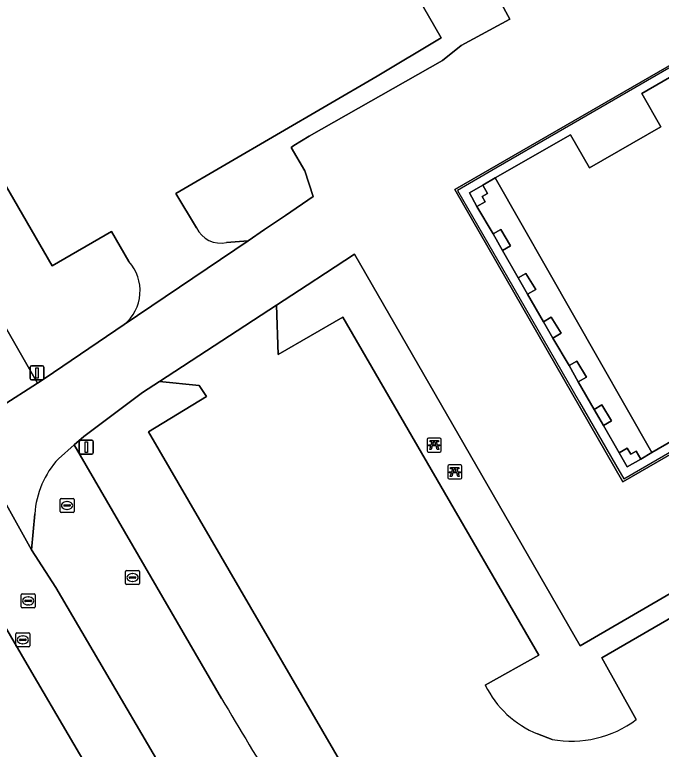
# Model space of a CAD drawing. Extents: x 155018 to 156648, y 383979 to 385733.
# Drawn here: x 155962.6 to 156008.6, y 384843.6 to 384895.9 of the extents above; entities that cross this region are included whole.
import ezdxf

# ---------------------------------------------------------------- set-up
doc = ezdxf.new("R2010")
doc.units = 0
for name, color, linetype in [('IMGEO_Berm_groen', 7, 'Continuous'), ('IMGEO_Brandkraan', 7, 'Continuous'), ('IMGEO_Lijnafwatering', 7, 'Continuous'), ('IMGEO_Pand', 7, 'Continuous'), ('IMGEO_Pand_overbouw', 7, 'Continuous'), ('IMGEO_Parkeervlak_gesloten', 7, 'Continuous'), ('IMGEO_Parkeervlak_open', 7, 'Continuous'), ('IMGEO_Picknicktafel', 7, 'Continuous'), ('IMGEO_Rijbaan_lokaal_gesloten', 7, 'Continuous'), ('IMGEO_Rioolput', 7, 'Continuous'), ('IMGEO_Verkeersbordpaal', 7, 'Continuous'), ('IMGEO_Voetpad_open', 7, 'Continuous')]:
    doc.layers.add(name, color=color, linetype=linetype)

msp = doc.modelspace()

# ---------------------------------------------------------------- linework, layer by layer
at = {"layer": 'IMGEO_Berm_groen'}
for points in [[(155986.287, 384914.351), (155980.921, 384915.2), (155992.967, 384894.263), (155988.415, 384891.527), (155974.085, 384883.194), (155975.569, 384880.749)], [(155977.707, 384879.694), (155979.235, 384879.828), (155980.413, 384880.626), (155981.889, 384881.625), (155983.874, 384882.97), (155983.278, 384884.804), (155982.301, 384886.448), (155982.48, 384886.602), (155983.572, 384887.264), (155993.069, 384892.655), (155994.407, 384893.715), (155997.854, 384895.599), (155997.133, 384896.963), (155996.735, 384896.732), (155996.334, 384897.354), (155995.013, 384896.531), (155995.27, 384898.709), (155986.287, 384914.351)], [(155970.759, 384878.339), (155969.52, 384880.471), (155965.298, 384878.033), (155951.454, 384901.936), (155956.211, 384904.782), (155955.257, 384906.561), (155953.497, 384906.937), (155948.14, 384903.802), (155947.503, 384901.164), (155947.122, 384899.613), (155964.252, 384869.701), (155964.8, 384870.05), (155970.427, 384873.861)], [(155986.801, 384878.863), (155984.755, 384877.527), (155983.444, 384876.672), (155981.258, 384875.245), (155981.382, 384871.74), (155985.983, 384874.395), (155999.929, 384850.343), (155996.117, 384848.198)], [(156006.863, 384845.765), (156004.408, 384850.149), (156023.937, 384861.456), (156023.556, 384862.127), (156022.945, 384861.792), (156022.792, 384861.709), (156022.422, 384862.367), (156002.868, 384850.994), (155986.801, 384878.863)], [(155972.149, 384866.236), (155976.27, 384868.741), (155975.747, 384869.518), (155972.926, 384869.806), (155971.723, 384869.021), (155967.543, 384865.9), (155966.849, 384865.293), (155977.341, 384847.263)], [(155988.811, 384829.4), (155990.533, 384827.145), (155997.001, 384833.299), (155995.302, 384836.121), (155991.052, 384833.741), (155972.149, 384866.236)], [(155999.84, 384844.736), (156000.87, 384844.344)]]:
    msp.add_lwpolyline(points, dxfattribs=at)
for centre, radius, start, end in [((155977.295, 384881.553), 1.904, 204.9776, 282.4942), ((155968.412, 384876.262), 3.134, 310.0045, 41.5152), ((156002.552, 384851.385), 7.181, 206.3495, 247.8113), ((156250.407, 385008.319), 317.023, 210.53237, 213.30751), ((156002.256, 384851.846), 7.629, 259.5298, 307.1483)]:
    msp.add_arc(centre, radius, start, end, dxfattribs=at)
at = {"layer": 'IMGEO_Brandkraan'}
for p, q in [((155965.851, 384860.562), (155965.851, 384861.414)), ((155965.926, 384861.488), (155966.778, 384861.488)), ((155966.852, 384861.414), (155966.852, 384860.562)), ((155966.11, 384860.982), (155966.11, 384860.994)), ((155966.548, 384860.945), (155966.15, 384860.945)), ((155966.153, 384861.031), (155966.551, 384861.031)), ((155966.339, 384861.268), (155966.364, 384861.268)), ((155966.594, 384860.994), (155966.594, 384860.982)), ((155966.778, 384860.488), (155965.926, 384860.488)), ((155966.362, 384860.708), (155966.337, 384860.708))]:
    msp.add_line(p, q, dxfattribs=at)
for points in [[(155965.851, 384860.562), (155965.851, 384861.414)], [(155965.926, 384861.488), (155966.778, 384861.488)], [(155966.852, 384861.414), (155966.852, 384860.562)], [(155966.778, 384860.488), (155965.926, 384860.488)]]:
    msp.add_lwpolyline(points, dxfattribs=at)
for centre, radius, start, end in [((155965.928, 384861.412), 0.0765, 91.552, 178.448), ((155965.928, 384861.412), 0.0765, 91.552, 178.448), ((155966.776, 384861.412), 0.0765, 1.552, 88.448), ((155966.776, 384861.412), 0.0765, 1.552, 88.448), ((155966.15, 384860.991), 0.0403, 85.8775, 175.7526), ((155966.147, 384860.981), 0.0366, 178.938, 274.7102), ((155966.551, 384860.988), 0.043, 264.8664, 352.4533), ((155966.555, 384860.993), 0.0386, 1.7309, 96.639), ((155965.928, 384860.564), 0.0765, 181.552, 268.448), ((155965.928, 384860.564), 0.0765, 181.552, 268.448), ((155966.776, 384860.564), 0.0765, 271.552, 358.448), ((155966.776, 384860.564), 0.0765, 271.552, 358.448)]:
    msp.add_arc(centre, radius, start, end, dxfattribs=at)
for centre, major_axis, ratio, start_param, end_param in [((155966.338, 384860.988), (-0.387, 0.002), 0.722429, 4.712389, 7.853982), ((155966.363, 384860.988), (-0.39, 0.002), 0.717154, 1.570796, 4.712389)]:
    msp.add_ellipse(centre, major_axis=major_axis, ratio=ratio, start_param=start_param, end_param=end_param, dxfattribs=at)
at = {"layer": 'IMGEO_Lijnafwatering'}
for points in [[(156014.633, 384895.249), (156001.302, 384887.546), (155996.858, 384884.979)], [(155996.858, 384884.979), (155994.143, 384883.41), (155997.704, 384877.234), (156002.831, 384868.341)], [(156002.831, 384868.341), (156005.394, 384863.895), (156005.98, 384862.879), (156018.282, 384870.019)]]:
    msp.add_lwpolyline(points, dxfattribs=at)
at = {"layer": 'IMGEO_Pand'}
msp.add_lwpolyline([(156041.409, 384910.017), (156019.378, 384897.297), (156015.467, 384895.04), (156007.252, 384890.298), (156008.617, 384887.934), (156003.544, 384885.006), (156002.181, 384887.356), (155996.821, 384884.308), (156007.97, 384864.757), (156047.271, 384887.448)], dxfattribs=at)
for points in [[(155995.526, 384882.268), (155996.113, 384882.59), (155995.897, 384882.983), (155996.266, 384883.194), (155995.933, 384883.776), (155994.994, 384883.238)], [(155997.332, 384879.138), (155997.916, 384879.467), (155997.225, 384880.627), (155996.671, 384880.311)], [(155998.469, 384877.181), (155999.13, 384876.019), (155999.713, 384876.351), (155999, 384877.491)], [(156000.272, 384874.056), (156000.931, 384872.9), (156001.51, 384873.238), (156000.812, 384874.38)], [(156002.079, 384870.939), (156002.728, 384869.785), (156003.312, 384870.114), (156002.625, 384871.262)], [(156003.858, 384867.828), (156004.528, 384866.668), (156005.092, 384866.999), (156004.415, 384868.155)], [(156007.194, 384864.288), (156006.852, 384864.854), (156006.482, 384864.63), (156006.225, 384865.068), (156005.647, 384864.729), (156006.217, 384863.743)]]:
    msp.add_lwpolyline(points, close=True, dxfattribs=at)
at = {"layer": 'IMGEO_Pand_overbouw'}
msp.add_lwpolyline([(156007.97, 384864.757), (155996.821, 384884.308), (155995.933, 384883.776), (155996.266, 384883.194), (155995.897, 384882.983), (155996.113, 384882.59), (155995.526, 384882.268), (155996.671, 384880.311), (155997.225, 384880.627), (155997.916, 384879.467), (155997.332, 384879.138), (155998.469, 384877.181), (155999, 384877.491), (155999.713, 384876.351), (155999.13, 384876.019), (156000.272, 384874.056), (156000.812, 384874.38), (156001.51, 384873.238), (156000.931, 384872.9), (156002.079, 384870.939), (156002.625, 384871.262), (156003.312, 384870.114), (156002.728, 384869.785), (156003.858, 384867.828), (156004.415, 384868.155), (156005.092, 384866.999), (156004.528, 384866.668), (156005.647, 384864.729), (156006.225, 384865.068), (156006.482, 384864.63), (156006.852, 384864.854), (156007.194, 384864.288)], close=True, dxfattribs=at)
at = {"layer": 'IMGEO_Parkeervlak_gesloten'}
for points in [[(155981.253, 384820.042), (155973.203, 384833.364), (155971.597, 384835.865), (155963.834, 384849.111), (155956.062, 384862.435), (155948.253, 384875.822), (155940.718, 384888.798), (155938.292, 384893.055), (155935.89, 384897.326), (155933.51, 384901.609), (155931.147, 384906.043), (155928.826, 384910.5), (155926.547, 384914.979), (155926.098, 384915.88), (155925.651, 384916.782), (155925.205, 384917.685), (155918.109, 384932.502), (155912.529, 384944.815)], [(155980.921, 384915.2), (155979.219, 384918.159), (155974.453, 384915.535), (155973.423, 384917.252), (155973.946, 384918.903), (155967.476, 384915.117), (155969.12, 384914.261), (155969.886, 384912.863), (155960.603, 384907.493), (155959.569, 384909.203), (155959.871, 384910.667), (155953.497, 384906.937), (155955.257, 384906.561), (155956.211, 384904.782), (155951.454, 384901.936), (155965.298, 384878.033), (155969.52, 384880.471), (155970.759, 384878.339)], [(155975.569, 384880.749), (155974.085, 384883.194), (155988.415, 384891.527), (155992.967, 384894.263), (155980.921, 384915.2)], [(155970.427, 384873.861), (155979.235, 384879.828), (155977.707, 384879.694)], [(155981.258, 384875.245), (155972.926, 384869.806), (155975.747, 384869.518), (155976.27, 384868.741), (155972.149, 384866.236), (155991.052, 384833.741), (155995.302, 384836.121), (155997.001, 384833.299), (155997.543, 384832.361), (156003.771, 384821.247)], [(155996.117, 384848.198), (155999.929, 384850.343), (155985.983, 384874.395), (155981.382, 384871.74), (155981.258, 384875.245)], [(156047.558, 384818.295), (156048.901, 384819.096), (156041.265, 384832.398), (156045.39, 384835.443), (156031.378, 384858.87), (156027.066, 384856.443), (156025.258, 384859.44), (156024.015, 384861.501), (156023.937, 384861.456), (156004.408, 384850.149), (156006.863, 384845.765)], [(156000.87, 384844.344), (155999.84, 384844.736)]]:
    msp.add_lwpolyline(points, dxfattribs=at)
for centre, radius, start, end in [((155977.295, 384881.553), 1.904, 204.9776, 282.4942), ((155968.412, 384876.262), 3.134, 310.0045, 41.5152), ((156002.552, 384851.385), 7.181, 206.3495, 247.8113), ((156002.256, 384851.846), 7.629, 259.5298, 307.1483)]:
    msp.add_arc(centre, radius, start, end, dxfattribs=at)
at = {"layer": 'IMGEO_Parkeervlak_open'}
msp.add_lwpolyline([(155947.122, 384899.613), (155944.902, 384890.583), (155959.041, 384866.377), (155964.252, 384869.701)], close=True, dxfattribs=at)
for points in [[(155977.341, 384847.263), (155966.849, 384865.293), (155965.731, 384864.315)], [(155964.057, 384860.389), (155963.825, 384857.831), (155965.559, 384855.153), (155976.357, 384836.745)]]:
    msp.add_lwpolyline(points, dxfattribs=at)
for centre, radius, start, end in [((155970.462, 384859.978), 6.418, 137.4866, 176.3277), ((156250.407, 385008.319), 317.023, 210.53237, 213.30751)]:
    msp.add_arc(centre, radius, start, end, dxfattribs=at)
at = {"layer": 'IMGEO_Picknicktafel'}
for p, q in [((155991.984, 384865.692), (155991.984, 384864.884)), ((155991.984, 384865.692), (155991.984, 384864.884)), ((155992.886, 384865.786), (155992.078, 384865.786)), ((155992.886, 384865.786), (155992.078, 384865.786)), ((155992.98, 384864.884), (155992.98, 384865.692)), ((155992.98, 384864.884), (155992.98, 384865.692)), ((155992.078, 384864.79), (155992.886, 384864.79)), ((155992.078, 384864.79), (155992.886, 384864.79)), ((155993.447, 384863.775), (155993.447, 384862.967)), ((155993.447, 384863.775), (155993.447, 384862.967)), ((155994.349, 384863.869), (155993.541, 384863.869)), ((155994.349, 384863.869), (155993.541, 384863.869)), ((155994.443, 384862.967), (155994.443, 384863.775)), ((155994.443, 384862.967), (155994.443, 384863.775)), ((155993.541, 384862.873), (155994.349, 384862.873)), ((155993.541, 384862.873), (155994.349, 384862.873))]:
    msp.add_line(p, q, dxfattribs=at)
for points in [[(155992.334, 384865.518), (155992.184, 384865.518), (155992.184, 384865.601), (155992.78, 384865.601), (155992.78, 384865.518), (155992.63, 384865.518), (155992.698, 384865.303), (155992.88, 384865.303), (155992.88, 384865.221), (155992.725, 384865.221), (155992.805, 384864.968), (155992.7, 384864.968), (155992.62, 384865.221), (155992.344, 384865.221), (155992.264, 384864.968), (155992.159, 384864.968), (155992.239, 384865.221), (155992.084, 384865.221), (155992.084, 384865.303), (155992.266, 384865.303), (155992.334, 384865.518)], [(155992.593, 384865.303), (155992.525, 384865.518), (155992.439, 384865.518), (155992.371, 384865.303), (155992.593, 384865.303)], [(155993.797, 384863.601), (155993.647, 384863.601), (155993.647, 384863.684), (155994.243, 384863.684), (155994.243, 384863.601), (155994.093, 384863.601), (155994.161, 384863.386), (155994.343, 384863.386), (155994.343, 384863.304), (155994.188, 384863.304), (155994.268, 384863.051), (155994.163, 384863.051), (155994.083, 384863.304), (155993.807, 384863.304), (155993.727, 384863.051), (155993.622, 384863.051), (155993.702, 384863.304), (155993.547, 384863.304), (155993.547, 384863.386), (155993.729, 384863.386), (155993.797, 384863.601)], [(155994.056, 384863.386), (155993.988, 384863.601), (155993.902, 384863.601), (155993.834, 384863.386), (155994.056, 384863.386)]]:
    msp.add_lwpolyline(points, dxfattribs=at)
for centre, start, end in [((155992.078, 384865.692), 90, 180), ((155992.078, 384865.692), 90, 180), ((155992.886, 384865.692), 0, 90), ((155992.886, 384865.692), 0, 90), ((155992.078, 384864.884), 180, 270), ((155992.078, 384864.884), 180, 270), ((155992.886, 384864.884), 270, 0), ((155992.886, 384864.884), 270, 0), ((155993.541, 384863.775), 90, 180), ((155993.541, 384863.775), 90, 180), ((155994.349, 384863.775), 0, 90), ((155994.349, 384863.775), 0, 90), ((155993.541, 384862.967), 180, 270), ((155993.541, 384862.967), 180, 270), ((155994.349, 384862.967), 270, 0), ((155994.349, 384862.967), 270, 0)]:
    msp.add_arc(centre, 0.0946, start, end, dxfattribs=at)
at = {"layer": 'IMGEO_Rijbaan_lokaal_gesloten'}
for points in [[(155912.529, 384944.815), (155918.109, 384932.502), (155925.205, 384917.685), (155925.651, 384916.782), (155926.098, 384915.88), (155926.547, 384914.979), (155928.826, 384910.5), (155931.147, 384906.043), (155933.51, 384901.609), (155935.89, 384897.326), (155938.292, 384893.055), (155940.718, 384888.798), (155948.253, 384875.822), (155956.062, 384862.435), (155963.834, 384849.111), (155971.597, 384835.865), (155973.203, 384833.364), (155981.253, 384820.042), (155983.336, 384816.735), (155984.592, 384814.908), (155987.12, 384811.227), (155988.5, 384809.261), (155990.13, 384807.18)], [(155976.357, 384836.745), (155965.559, 384855.153), (155963.825, 384857.831), (155959.041, 384866.377), (155944.902, 384890.583), (155938.324, 384902.21), (155934.031, 384910.194)], [(155993.943, 384883.464), (156014.432, 384895.282), (156010.159, 384902.636), (156005.328, 384899.852), (156004.508, 384901.232), (156002.81, 384900.264), (155997.133, 384896.963), (155997.854, 384895.599), (155994.407, 384893.715), (155993.069, 384892.655), (155983.572, 384887.264), (155982.48, 384886.602), (155982.301, 384886.448), (155983.278, 384884.804), (155983.874, 384882.97), (155981.889, 384881.625), (155980.413, 384880.626), (155979.235, 384879.828), (155970.427, 384873.861), (155964.8, 384870.05), (155964.252, 384869.701), (155959.041, 384866.377), (155963.825, 384857.831), (155964.057, 384860.389)], [(155965.731, 384864.315), (155966.849, 384865.293), (155967.543, 384865.9), (155971.723, 384869.021), (155972.926, 384869.806), (155981.258, 384875.245), (155983.444, 384876.672), (155984.755, 384877.527), (155986.801, 384878.863), (156002.868, 384850.994), (156022.422, 384862.367), (156018.236, 384869.793), (156005.916, 384862.665), (155993.943, 384883.464)]]:
    msp.add_lwpolyline(points, dxfattribs=at)
msp.add_arc((155970.462, 384859.978), 6.418, 137.4866, 176.3277, dxfattribs=at)
at = {"layer": 'IMGEO_Rioolput'}
for p, q in [((155970.513, 384855.438), (155970.513, 384856.29)), ((155970.588, 384856.364), (155971.44, 384856.364)), ((155971.001, 384856.144), (155971.026, 384856.144)), ((155971.514, 384856.29), (155971.514, 384855.438)), ((155970.772, 384855.858), (155970.772, 384855.87)), ((155971.21, 384855.821), (155970.812, 384855.821)), ((155970.815, 384855.907), (155971.213, 384855.907)), ((155971.024, 384855.584), (155970.999, 384855.584)), ((155971.256, 384855.87), (155971.256, 384855.858)), ((155971.44, 384855.364), (155970.588, 384855.364)), ((155963.084, 384853.772), (155963.084, 384854.624)), ((155963.159, 384854.698), (155964.011, 384854.698)), ((155964.085, 384854.624), (155964.085, 384853.772)), ((155963.343, 384854.192), (155963.343, 384854.204)), ((155963.781, 384854.155), (155963.383, 384854.155)), ((155963.386, 384854.241), (155963.784, 384854.241)), ((155963.572, 384854.478), (155963.597, 384854.478)), ((155963.827, 384854.204), (155963.827, 384854.192)), ((155964.011, 384853.698), (155963.159, 384853.698)), ((155963.595, 384853.918), (155963.57, 384853.918)), ((155962.778, 384851.928), (155963.63, 384851.928)), ((155962.703, 384851.002), (155962.703, 384851.854)), ((155962.962, 384851.422), (155962.962, 384851.434)), ((155963.4, 384851.385), (155963.002, 384851.385)), ((155963.005, 384851.471), (155963.403, 384851.471)), ((155963.191, 384851.708), (155963.216, 384851.708)), ((155963.446, 384851.434), (155963.446, 384851.422)), ((155963.704, 384851.854), (155963.704, 384851.002)), ((155963.63, 384850.928), (155962.778, 384850.928)), ((155963.214, 384851.148), (155963.189, 384851.148))]:
    msp.add_line(p, q, dxfattribs=at)
for points in [[(155970.513, 384855.438), (155970.513, 384856.29)], [(155970.588, 384856.364), (155971.44, 384856.364)], [(155971.514, 384856.29), (155971.514, 384855.438)], [(155971.44, 384855.364), (155970.588, 384855.364)], [(155963.084, 384853.772), (155963.084, 384854.624)], [(155963.159, 384854.698), (155964.011, 384854.698)], [(155964.085, 384854.624), (155964.085, 384853.772)], [(155964.011, 384853.698), (155963.159, 384853.698)], [(155962.778, 384851.928), (155963.63, 384851.928)], [(155962.703, 384851.002), (155962.703, 384851.854)], [(155963.704, 384851.854), (155963.704, 384851.002)], [(155963.63, 384850.928), (155962.778, 384850.928)]]:
    msp.add_lwpolyline(points, dxfattribs=at)
for centre, radius, start, end in [((155970.59, 384856.288), 0.0765, 91.552, 178.448), ((155970.59, 384856.288), 0.0765, 91.552, 178.448), ((155971.438, 384856.288), 0.0765, 1.552, 88.448), ((155971.438, 384856.288), 0.0765, 1.552, 88.448), ((155970.812, 384855.867), 0.0403, 85.8775, 175.7526), ((155970.809, 384855.857), 0.0366, 178.938, 274.7102), ((155971.213, 384855.864), 0.043, 264.8664, 352.4533), ((155971.217, 384855.869), 0.0386, 1.7309, 96.639), ((155970.59, 384855.44), 0.0765, 181.552, 268.448), ((155970.59, 384855.44), 0.0765, 181.552, 268.448), ((155971.438, 384855.44), 0.0765, 271.552, 358.448), ((155971.438, 384855.44), 0.0765, 271.552, 358.448), ((155963.161, 384854.622), 0.0765, 91.552, 178.448), ((155963.161, 384854.622), 0.0765, 91.552, 178.448), ((155964.009, 384854.622), 0.0765, 1.552, 88.448), ((155964.009, 384854.622), 0.0765, 1.552, 88.448), ((155963.383, 384854.201), 0.0403, 85.8775, 175.7526), ((155963.38, 384854.191), 0.0366, 178.938, 274.7102), ((155963.784, 384854.198), 0.043, 264.8664, 352.4533), ((155963.788, 384854.203), 0.0386, 1.7309, 96.639), ((155963.161, 384853.774), 0.0765, 181.552, 268.448), ((155963.161, 384853.774), 0.0765, 181.552, 268.448), ((155964.009, 384853.774), 0.0765, 271.552, 358.448), ((155964.009, 384853.774), 0.0765, 271.552, 358.448), ((155962.78, 384851.852), 0.0765, 91.552, 178.448), ((155962.78, 384851.852), 0.0765, 91.552, 178.448), ((155963.628, 384851.852), 0.0765, 1.552, 88.448), ((155963.628, 384851.852), 0.0765, 1.552, 88.448), ((155963.002, 384851.431), 0.0403, 85.8775, 175.7526), ((155962.999, 384851.421), 0.0366, 178.938, 274.7102), ((155963.403, 384851.428), 0.043, 264.8664, 352.4533), ((155963.407, 384851.433), 0.0386, 1.7309, 96.639), ((155962.78, 384851.004), 0.0765, 181.552, 268.448), ((155962.78, 384851.004), 0.0765, 181.552, 268.448), ((155963.628, 384851.004), 0.0765, 271.552, 358.448), ((155963.628, 384851.004), 0.0765, 271.552, 358.448)]:
    msp.add_arc(centre, radius, start, end, dxfattribs=at)
for centre, major_axis, ratio, start_param, end_param in [((155971, 384855.864), (-0.387, 0.002), 0.722429, 4.712389, 7.853982), ((155971.025, 384855.864), (-0.39, 0.002), 0.717154, 1.570796, 4.712389), ((155963.571, 384854.198), (-0.387, 0.002), 0.722429, 4.712389, 7.853982), ((155963.596, 384854.198), (-0.39, 0.002), 0.717154, 1.570796, 4.712389), ((155963.19, 384851.428), (-0.387, 0.002), 0.722429, 4.712389, 7.853982), ((155963.215, 384851.428), (-0.39, 0.002), 0.717154, 1.570796, 4.712389)]:
    msp.add_ellipse(centre, major_axis=major_axis, ratio=ratio, start_param=start_param, end_param=end_param, dxfattribs=at)
at = {"layer": 'IMGEO_Verkeersbordpaal'}
for p, q in [((155963.719, 384870.018), (155963.719, 384870.818)), ((155963.719, 384870.818), (155963.719, 384870.018)), ((155963.819, 384870.918), (155964.609, 384870.918)), ((155964.609, 384870.918), (155963.819, 384870.918)), ((155964.709, 384870.818), (155964.709, 384870.018)), ((155964.709, 384870.018), (155964.709, 384870.818)), ((155964.609, 384869.918), (155963.819, 384869.918)), ((155963.819, 384869.918), (155964.609, 384869.918)), ((155967.224, 384864.742), (155967.224, 384865.542)), ((155967.224, 384865.542), (155967.224, 384864.742)), ((155967.324, 384865.642), (155968.114, 384865.642)), ((155968.114, 384865.642), (155967.324, 384865.642)), ((155968.214, 384865.542), (155968.214, 384864.742)), ((155968.214, 384864.742), (155968.214, 384865.542)), ((155968.114, 384864.642), (155967.324, 384864.642)), ((155967.324, 384864.642), (155968.114, 384864.642))]:
    msp.add_line(p, q, dxfattribs=at)
for points in [[(155964.139, 384870.793), (155964.289, 384870.793), (155964.289, 384870.043), (155964.139, 384870.043), (155964.139, 384870.793)], [(155967.644, 384865.517), (155967.794, 384865.517), (155967.794, 384864.767), (155967.644, 384864.767), (155967.644, 384865.517)]]:
    msp.add_lwpolyline(points, dxfattribs=at)
for centre, start, end in [((155963.819, 384870.818), 90, 180), ((155963.819, 384870.818), 90, 180), ((155964.609, 384870.818), 0, 90), ((155964.609, 384870.818), 360, 90), ((155963.819, 384870.018), 180, 270), ((155963.819, 384870.018), 180, 270), ((155964.609, 384870.018), 270, 0), ((155964.609, 384870.018), 270, 0), ((155967.324, 384865.542), 90, 180), ((155967.324, 384865.542), 90, 180), ((155968.114, 384865.542), 0, 90), ((155968.114, 384865.542), 360, 90), ((155967.324, 384864.742), 180, 270), ((155967.324, 384864.742), 180, 270), ((155968.114, 384864.742), 270, 0), ((155968.114, 384864.742), 270, 0)]:
    msp.add_arc(centre, 0.1, start, end, dxfattribs=at)
at = {"layer": 'IMGEO_Voetpad_open'}
for points in [[(156014.432, 384895.282), (155993.943, 384883.464), (156005.916, 384862.665), (156018.236, 384869.793)], [(156047.271, 384887.448), (156007.97, 384864.757), (156007.194, 384864.288), (156006.217, 384863.743), (156005.647, 384864.729), (156004.528, 384866.668), (156003.858, 384867.828), (156002.728, 384869.785), (156002.079, 384870.939), (156000.931, 384872.9), (156000.272, 384874.056), (155999.13, 384876.019), (155998.469, 384877.181), (155997.332, 384879.138), (155996.671, 384880.311), (155995.526, 384882.268), (155994.994, 384883.238), (155995.933, 384883.776), (155996.821, 384884.308), (156002.181, 384887.356), (156003.544, 384885.006), (156008.617, 384887.934), (156007.252, 384890.298), (156015.467, 384895.04)]]:
    msp.add_lwpolyline(points, dxfattribs=at)
msp.add_lwpolyline([(156005.647, 384864.729), (156006.225, 384865.068), (156006.482, 384864.63), (156006.852, 384864.854), (156007.194, 384864.288), (156007.97, 384864.757), (155996.821, 384884.308), (155995.933, 384883.776), (155996.266, 384883.194), (155995.897, 384882.983), (155996.113, 384882.59), (155995.526, 384882.268), (155996.671, 384880.311), (155997.225, 384880.627), (155997.916, 384879.467), (155997.332, 384879.138), (155998.469, 384877.181), (155999, 384877.491), (155999.713, 384876.351), (155999.13, 384876.019), (156000.272, 384874.056), (156000.812, 384874.38), (156001.51, 384873.238), (156000.931, 384872.9), (156002.079, 384870.939), (156002.625, 384871.262), (156003.312, 384870.114), (156002.728, 384869.785), (156003.858, 384867.828), (156004.415, 384868.155), (156005.092, 384866.999), (156004.528, 384866.668)], close=True, dxfattribs=at)

doc.saveas('drawing.dxf')
